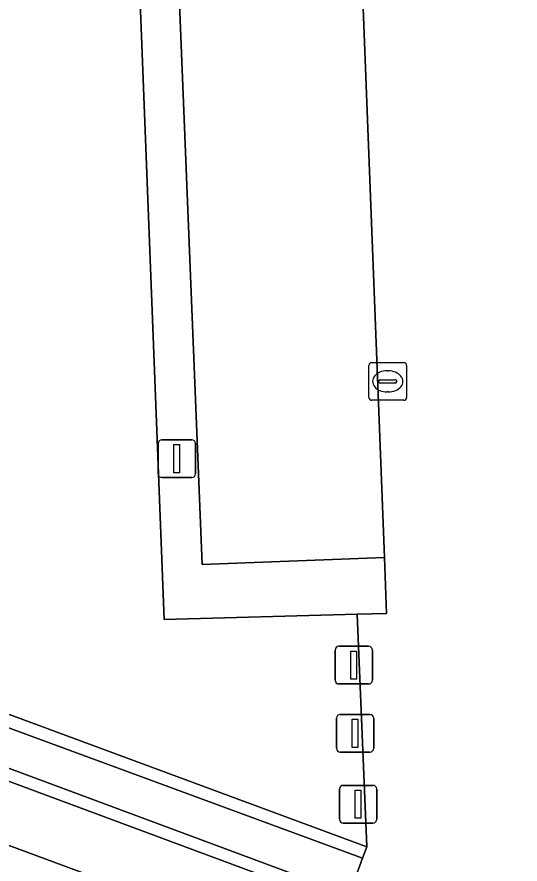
# Model space of a CAD drawing. Extents: x 160663 to 161506, y 382245 to 383291.
# Drawn here: x 161171.64 to 161184.98, y 382883.69 to 382906.17 of the extents above; entities that cross this region are included whole.
import ezdxf

# ---------------------------------------------------------------- set-up
doc = ezdxf.new("R2010")
doc.units = 0
for name, color, linetype in [('IMGEO_Afsluitpaal', 7, 'Continuous'), ('IMGEO_Erf', 7, 'Continuous'), ('IMGEO_Groenvoorziening', 7, 'Continuous'), ('IMGEO_Kolk', 7, 'Continuous'), ('IMGEO_Lichtmast', 7, 'Continuous'), ('IMGEO_Muur', 7, 'Continuous'), ('IMGEO_Pand', 7, 'Continuous'), ('IMGEO_Parkeervlak_halfverhard', 7, 'Continuous'), ('IMGEO_Rijbaan_lokaal_open', 7, 'Continuous'), ('IMGEO_Voetpad_open', 7, 'Continuous')]:
    doc.layers.add(name, color=color, linetype=linetype)

msp = doc.modelspace()

# ---------------------------------------------------------------- linework, layer by layer
at = {"layer": 'IMGEO_Afsluitpaal'}
for p, q in [((161180.074, 382888.571), (161180.074, 382889.371)), ((161180.074, 382889.371), (161180.074, 382888.571)), ((161180.174, 382889.471), (161180.964, 382889.471)), ((161180.964, 382889.471), (161180.174, 382889.471)), ((161181.064, 382889.371), (161181.064, 382888.571)), ((161181.064, 382888.571), (161181.064, 382889.371)), ((161180.964, 382888.471), (161180.174, 382888.471)), ((161180.174, 382888.471), (161180.964, 382888.471)), ((161180.11, 382886.764), (161180.11, 382887.564)), ((161180.11, 382887.564), (161180.11, 382886.764)), ((161180.21, 382887.664), (161181, 382887.664)), ((161181, 382887.664), (161180.21, 382887.664)), ((161181.1, 382887.564), (161181.1, 382886.764)), ((161181.1, 382886.764), (161181.1, 382887.564)), ((161181, 382886.664), (161180.21, 382886.664)), ((161180.21, 382886.664), (161181, 382886.664)), ((161180.29, 382885.781), (161181.08, 382885.781)), ((161181.08, 382885.781), (161180.29, 382885.781)), ((161180.19, 382884.881), (161180.19, 382885.681)), ((161180.19, 382885.681), (161180.19, 382884.881)), ((161181.18, 382885.681), (161181.18, 382884.881)), ((161181.18, 382884.881), (161181.18, 382885.681)), ((161181.08, 382884.781), (161180.29, 382884.781)), ((161180.29, 382884.781), (161181.08, 382884.781))]:
    msp.add_line(p, q, dxfattribs=at)
for points in [[(161180.494, 382889.346), (161180.644, 382889.346), (161180.644, 382888.596), (161180.494, 382888.596), (161180.494, 382889.346)], [(161180.53, 382887.539), (161180.68, 382887.539), (161180.68, 382886.789), (161180.53, 382886.789), (161180.53, 382887.539)], [(161180.61, 382885.656), (161180.76, 382885.656), (161180.76, 382884.906), (161180.61, 382884.906), (161180.61, 382885.656)]]:
    msp.add_lwpolyline(points, dxfattribs=at)
for centre, start, end in [((161180.174, 382889.371), 90, 180), ((161180.174, 382889.371), 90, 180), ((161180.964, 382889.371), 0, 90), ((161180.964, 382889.371), 360, 90), ((161180.174, 382888.571), 180, 270), ((161180.174, 382888.571), 180, 270), ((161180.964, 382888.571), 270, 0), ((161180.964, 382888.571), 270, 0), ((161180.21, 382887.564), 90, 180), ((161180.21, 382887.564), 90, 180), ((161181, 382887.564), 0, 90), ((161181, 382887.564), 360, 90), ((161180.21, 382886.764), 180, 270), ((161180.21, 382886.764), 180, 270), ((161181, 382886.764), 270, 0), ((161181, 382886.764), 270, 0), ((161180.29, 382885.681), 90, 180), ((161180.29, 382885.681), 90, 180), ((161181.08, 382885.681), 0, 90), ((161181.08, 382885.681), 360, 90), ((161180.29, 382884.881), 180, 270), ((161180.29, 382884.881), 180, 270), ((161181.08, 382884.881), 270, 0), ((161181.08, 382884.881), 270, 0)]:
    msp.add_arc(centre, 0.1, start, end, dxfattribs=at)
at = {"layer": 'IMGEO_Erf'}
msp.add_lwpolyline([(161180.806, 382883.847), (161166.726, 382889.033), (161166.525, 382886.583), (161166.763, 382886.506), (161166.598, 382885.964), (161168.54, 382885.247), (161169.218, 382887.047), (161180.449, 382882.877)], close=True, dxfattribs=at)
at = {"layer": 'IMGEO_Groenvoorziening'}
msp.add_lwpolyline([(161180.112, 382924.778), (161180.029, 382927.248), (161174.112, 382927.054), (161174.848, 382908.173), (161175.546, 382890.186), (161180.664, 382890.325), (161181.441, 382890.346), (161181.383, 382891.829), (161176.546, 382891.646), (161175.851, 382908.946), (161175.291, 382924.573)], close=True, dxfattribs=at)
at = {"layer": 'IMGEO_Kolk'}
for p, q in [((161181.045, 382897.002), (161181.897, 382897.002)), ((161180.97, 382896.076), (161180.97, 382896.928)), ((161181.458, 382896.782), (161181.483, 382896.782)), ((161181.971, 382896.928), (161181.971, 382896.076)), ((161181.272, 382896.545), (161181.67, 382896.545)), ((161181.229, 382896.496), (161181.229, 382896.508)), ((161181.667, 382896.459), (161181.269, 382896.459)), ((161181.713, 382896.508), (161181.713, 382896.496)), ((161181.481, 382896.222), (161181.456, 382896.222)), ((161181.897, 382896.002), (161181.045, 382896.002))]:
    msp.add_line(p, q, dxfattribs=at)
for points in [[(161181.045, 382897.002), (161181.897, 382897.002)], [(161180.97, 382896.076), (161180.97, 382896.928)], [(161181.971, 382896.928), (161181.971, 382896.076)], [(161181.897, 382896.002), (161181.045, 382896.002)]]:
    msp.add_lwpolyline(points, dxfattribs=at)
for centre, radius, start, end in [((161181.047, 382896.926), 0.0765, 91.552, 178.448), ((161181.047, 382896.926), 0.0765, 91.552, 178.448), ((161181.895, 382896.926), 0.0765, 1.552, 88.448), ((161181.895, 382896.926), 0.0765, 1.552, 88.448), ((161181.269, 382896.505), 0.0403, 85.8775, 175.7526), ((161181.674, 382896.507), 0.0386, 1.7309, 96.639), ((161181.266, 382896.495), 0.0366, 178.938, 274.7102), ((161181.67, 382896.502), 0.043, 264.8664, 352.4533), ((161181.047, 382896.078), 0.0765, 181.552, 268.448), ((161181.047, 382896.078), 0.0765, 181.552, 268.448), ((161181.895, 382896.078), 0.0765, 271.552, 358.448), ((161181.895, 382896.078), 0.0765, 271.552, 358.448)]:
    msp.add_arc(centre, radius, start, end, dxfattribs=at)
for centre, major_axis, ratio, start_param, end_param in [((161181.457, 382896.502), (-0.387, 0.002), 0.722429, 4.712389, 7.853982), ((161181.482, 382896.502), (-0.39, 0.002), 0.717154, 1.570796, 4.712389)]:
    msp.add_ellipse(centre, major_axis=major_axis, ratio=ratio, start_param=start_param, end_param=end_param, dxfattribs=at)
at = {"layer": 'IMGEO_Lichtmast'}
for p, q in [((161175.483, 382894.95), (161176.273, 382894.95)), ((161176.273, 382894.95), (161175.483, 382894.95)), ((161175.383, 382894.05), (161175.383, 382894.85)), ((161175.383, 382894.85), (161175.383, 382894.05)), ((161176.373, 382894.85), (161176.373, 382894.05)), ((161176.373, 382894.05), (161176.373, 382894.85)), ((161176.273, 382893.95), (161175.483, 382893.95)), ((161175.483, 382893.95), (161176.273, 382893.95))]:
    msp.add_line(p, q, dxfattribs=at)
msp.add_lwpolyline([(161175.803, 382894.825), (161175.953, 382894.825), (161175.953, 382894.075), (161175.803, 382894.075), (161175.803, 382894.825)], dxfattribs=at)
for centre, start, end in [((161175.483, 382894.85), 90, 180), ((161175.483, 382894.85), 90, 180), ((161176.273, 382894.85), 0, 90), ((161176.273, 382894.85), 360, 90), ((161175.483, 382894.05), 180, 270), ((161175.483, 382894.05), 180, 270), ((161176.273, 382894.05), 270, 0), ((161176.273, 382894.05), 270, 0)]:
    msp.add_arc(centre, 0.1, start, end, dxfattribs=at)
at = {"layer": 'IMGEO_Muur'}
for points in [[(161168.527, 382938.298), (161168.502, 382937.978), (161169.897, 382937.811), (161169.311, 382930.933), (161170.764, 382930.783), (161170.605, 382929.186), (161169.505, 382915.825), (161168.612, 382915.876), (161166.405, 382889.176), (161166.726, 382889.033), (161180.806, 382883.847), (161180.917, 382884.147), (161166.744, 382889.392), (161168.905, 382915.539), (161169.798, 382915.487), (161170.924, 382929.16), (161171.114, 382931.069), (161169.657, 382931.219), (161169.816, 382933.09), (161170.242, 382938.092)], [(161169.405, 382886.636), (161180.338, 382882.576), (161180.449, 382882.877), (161169.218, 382887.047), (161168.54, 382885.247), (161168.841, 382885.136)]]:
    msp.add_lwpolyline(points, close=True, dxfattribs=at)
at = {"layer": 'IMGEO_Pand'}
msp.add_lwpolyline([(161175.942, 382882.515), (161168.841, 382885.136), (161168.54, 382885.247), (161166.598, 382885.964), (161166.763, 382886.506), (161166.525, 382886.583), (161166.726, 382889.033), (161164.685, 382889.202), (161168.502, 382937.978), (161168.527, 382938.298), (161169.106, 382945.701), (161159.727, 382946.576), (161159.744, 382946.775), (161158.817, 382946.853), (161158.437, 382942.495), (161158.706, 382942.472), (161154.24, 382888.931)], dxfattribs=at)
at = {"layer": 'IMGEO_Parkeervlak_halfverhard'}
msp.add_lwpolyline([(161180.112, 382924.778), (161175.291, 382924.573), (161175.851, 382908.946), (161176.546, 382891.646), (161181.383, 382891.829), (161180.728, 382908.702)], close=True, dxfattribs=at)
at = {"layer": 'IMGEO_Rijbaan_lokaal_open'}
for points in [[(161204.363, 382881.199), (161204.395, 382884.755), (161203.727, 382902.468), (161203.004, 382921.558), (161197.037, 382920.05), (161197.133, 382917.846), (161197.681, 382903.463), (161198.121, 382892.448), (161198.155, 382890.966), (161187.427, 382890.584), (161187.372, 382892.049), (161186.72, 382908.978), (161186.175, 382922.692), (161186.139, 382923.588), (161186.012, 382927.483), (161180.029, 382927.248), (161180.112, 382924.778), (161180.728, 382908.702), (161181.383, 382891.829), (161181.441, 382890.346), (161180.664, 382890.325), (161180.917, 382884.147), (161180.806, 382883.847), (161180.449, 382882.877)], [(161180.338, 382882.576), (161169.405, 382886.636), (161168.841, 382885.136), (161175.942, 382882.515)]]:
    msp.add_lwpolyline(points, dxfattribs=at)
at = {"layer": 'IMGEO_Voetpad_open'}
msp.add_lwpolyline([(161170.924, 382929.16), (161169.798, 382915.487), (161168.905, 382915.539), (161166.744, 382889.392), (161180.917, 382884.147), (161180.664, 382890.325), (161175.546, 382890.186), (161174.848, 382908.173), (161174.112, 382927.054), (161180.029, 382927.248), (161186.012, 382927.483)], dxfattribs=at)

doc.saveas('drawing.dxf')
